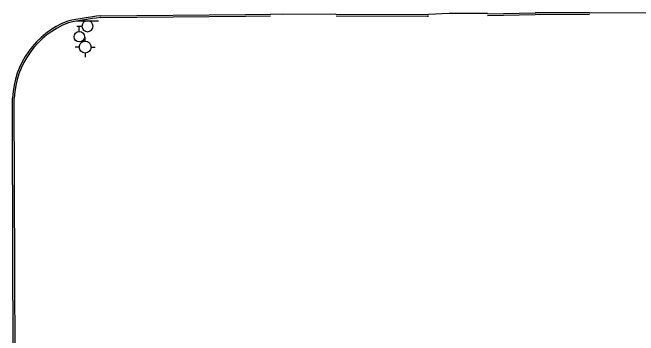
# Model space of a CAD drawing. Extents: x 2145380 to 2157287, y 139568 to 149130.
# Drawn here: x 2148293.5 to 2148505.3, y 143253.4 to 143362.6 of the extents above; entities that cross this region are included whole.
import ezdxf

# ---------------------------------------------------------------- set-up
doc = ezdxf.new("R2010")
doc.units = 0
for name, color, linetype in [('Default', 7, 'Continuous'), ('TOPO_Asphalt', 7, 'Continuous'), ('TOPO_Curb Back', 7, 'Continuous'), ('TOPO_DRAIN_Inlet Grate', 7, 'Continuous'), ('TOPO_Sign', 7, 'Continuous'), ('TOPO_Water Fire Hydrant', 7, 'Continuous'), ('TOPO_Water Valve', 7, 'Continuous')]:
    doc.layers.add(name, color=color, linetype=linetype)

# ---------------------------------------------------------------- blocks, each defined once
blk = doc.blocks.new('FIRHYD')
at = {"layer": 'TOPO_Water Fire Hydrant'}
for p, q in [((0, 10.2), (0, 17.3)), ((10.2, 0), (17.3, 0)), ((-10.2, 0), (-17.3, 0)), ((0, -10.2), (0, -17.3))]:
    blk.add_line(p, q, dxfattribs=at)
blk.add_circle((0, 0), 10.2, dxfattribs=at)
blk = doc.blocks.new('WATVAL')
at = {"layer": 'Default'}
for p, q in [((-2.25, 9), (2.25, 9)), ((0, 4.5), (0, 9))]:
    blk.add_line(p, q, dxfattribs=at)
blk.add_circle((0, 0), 4.5, dxfattribs=at)

msp = doc.modelspace()

# ---------------------------------------------------------------- linework, layer by layer
at = {"layer": 'TOPO_Asphalt'}
for points in [[(2148402.96, 143362.05), (2148384.75, 143361.98), (2148380.8, 143362.03)], [(2148454.21, 143362.21), (2148441.25, 143362.21), (2148434.24, 143361.95)]]:
    msp.add_lwpolyline(points, dxfattribs=at)
at = {"layer": 'TOPO_Curb Back'}
for p, q in [((2148454.2, 143362.2), (2148470.4, 143362.5)), ((2148454.21, 143361.61), (2148470.41, 143361.9))]:
    msp.add_line(p, q, dxfattribs=at)
for points in [[(2148323.36, 143361.46), (2148372.38, 143361.94), (2148380.8, 143362.03)], [(2148323.39, 143360.86), (2148372.39, 143361.34), (2148380.8, 143361.43)], [(2148402.99, 143362.06), (2148433.95, 143361.91), (2148434.24, 143361.95)], [(2148402.99, 143361.46), (2148433.99, 143361.31), (2148434.32, 143361.36)], [(2148488.69, 143361.9), (2148471.76, 143361.87), (2148470.4, 143361.9)], [(2148488.69, 143362.5), (2148471.77, 143362.47), (2148470.41, 143362.5)], [(2148293.95, 143216.15), (2148293.68, 143275.18), (2148293.55, 143333.69)], [(2148294.55, 143216.11), (2148294.28, 143275.18), (2148294.15, 143333.68)]]:
    msp.add_lwpolyline(points, dxfattribs=at)
for centre, radius, start, end in [((2148332.98, 143264.99), 96.95, 95.6973, 102.3384), ((2148332.98, 143264.98), 96.36, 95.7133, 102.311), ((2148322.74, 143332.42), 29.22, 111.0101, 177.5012), ((2148322.74, 143332.42), 28.62, 111.1009, 177.4739)]:
    msp.add_arc(centre, radius, start, end, dxfattribs=at)
at = {"layer": 'TOPO_DRAIN_Inlet Grate'}
msp.add_line((2148488.69, 143362.5), (2148509.08, 143362.59), dxfattribs=at)
at = {"layer": 'TOPO_Sign'}
for points in [[(2148315.16, 143359.83), (2148322.66, 143359.84)], [(2148318.91, 143359.83), (2148318.91, 143359.83)], [(2148317.05, 143357.96), (2148317.05, 143357.96)], [(2148320.78, 143357.96), (2148320.78, 143357.96)], [(2148318.91, 143356.09), (2148318.91, 143356.09)]]:
    msp.add_lwpolyline(points, dxfattribs=at)
for start, end in [(90, 180), (360, 90), (180, 270), (270, 0)]:
    msp.add_arc((2148318.91, 143357.96), 1.87, start, end, dxfattribs=at)

# ---------------------------------------------------------------- block references
at = {"layer": 'TOPO_Water Fire Hydrant', "xscale": 0.19685000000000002, "yscale": 0.19685000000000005}
msp.add_blockref('FIRHYD', (2148318.12, 143350.9), dxfattribs=at)
at = {"layer": 'TOPO_Water Valve', "xscale": 0.39370000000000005, "yscale": 0.3937000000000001}
msp.add_blockref('WATVAL', (2148316.14, 143354.41), dxfattribs=at)

doc.saveas('drawing.dxf')
